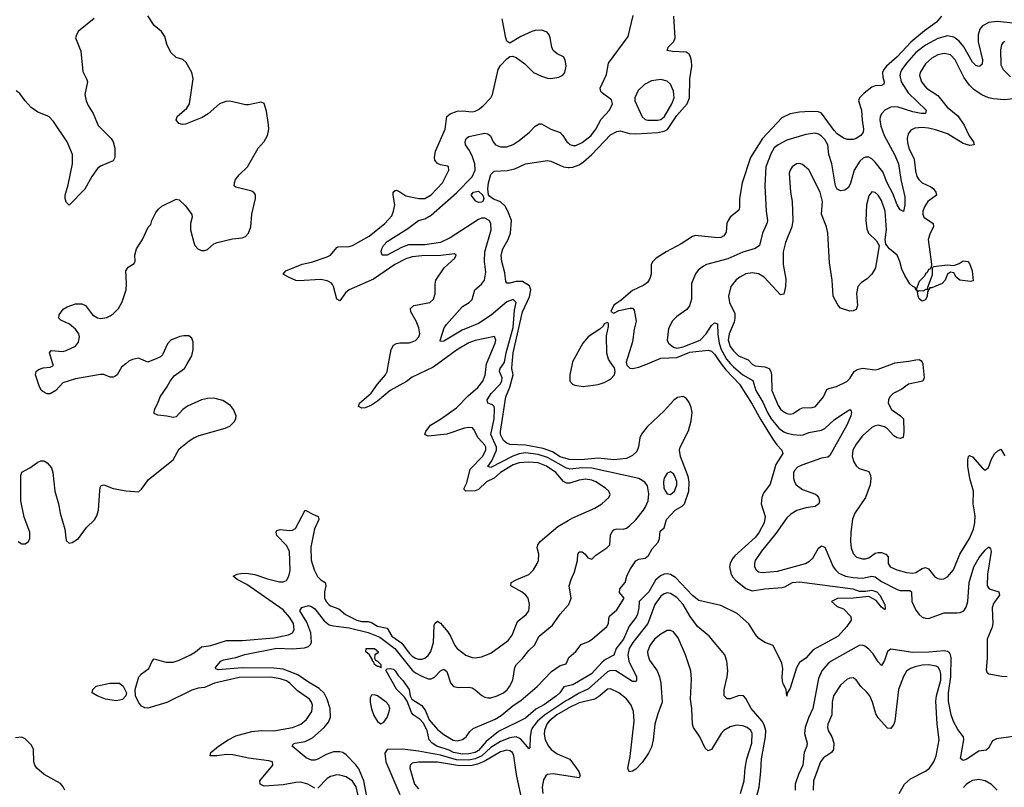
# Model space of a CAD drawing. Header units: inches. Extents: x 1449094 to 1618372, y 389908 to 534307.
# Tile 400 of 494: x 1586516 to 1592771, y 467309 to 472185. Entities that reach past the tile are written whole.
import ezdxf

# ---------------------------------------------------------------- set-up
doc = ezdxf.new("R2010")
doc.units = ezdxf.units.IN
doc.header["$MEASUREMENT"] = 0
for name, color, linetype in [('B5486', 7, 'Continuous'), ('B5487', 7, 'Continuous'), ('B5496', 7, 'Continuous'), ('B5497', 7, 'Continuous')]:
    doc.layers.add(name, color=color, linetype=linetype)

msp = doc.modelspace()

# ---------------------------------------------------------------- linework, layer by layer
at = {"layer": 'B5486', "color": 5}
for points, elevation in [([(1586505.3, 468870), (1586530, 468854.9), (1586550, 468854.9), (1586572.1, 468870), (1586579.7, 468890), (1586579.7, 468930), (1586544.5, 469024.5), (1586523.5, 469130), (1586523.6, 469290), (1586529.6, 469310.4), (1586581, 469339), (1586630, 469374.9), (1586650, 469383), (1586670, 469384), (1586690, 469370.6), (1586717.8, 469337.7), (1586727, 469310), (1586739.1, 469190), (1586762.2, 469110), (1586772.8, 469050), (1586803.2, 468950), (1586810, 468878), (1586830, 468860.7), (1586850, 468864), (1586890, 468890.7), (1586941.2, 468958.8), (1586990.8, 469009.2), (1587006.5, 469033.5), (1587017.2, 469070), (1587025.3, 469194.7), (1587027.3, 469212.7), (1587034.2, 469225.8), (1587050, 469230.5), (1587110, 469206.5), (1587192.4, 469192.4), (1587270, 469186), (1587290, 469203), (1587335, 469265), (1587491.6, 469390), (1587530, 469459.1), (1587592.3, 469510), (1587622.7, 469530), (1587655.9, 469544.1), (1587820.9, 469590), (1587850, 469604.4), (1587879.1, 469630), (1587889.7, 469650), (1587891.7, 469670), (1587873.5, 469710), (1587854.4, 469734.4), (1587806.1, 469766.1), (1587750, 469780.4), (1587710, 469779.1), (1587671, 469770), (1587582, 469730), (1587552.2, 469710), (1587510, 469661.6), (1587490, 469657.4), (1587450, 469667.3), (1587393.1, 469673.1), (1587370, 469684), (1587371.8, 469710), (1587393.3, 469750), (1587407.8, 469790), (1587449.8, 469850.2), (1587471.3, 469890), (1587497.8, 469922.2), (1587563, 469970), (1587580, 470000)], 520), ([(1587189.8, 470000), (1587162.3, 469977.7), (1587135.6, 469930), (1587121, 469919), (1587110, 469914.8), (1587090, 469915.6), (1587050, 469930.8), (1587030, 469932.5), (1586870, 469903.5), (1586790, 469878.3), (1586744.9, 469830), (1586710, 469808), (1586689.7, 469809.7), (1586662.8, 469822.8), (1586652.8, 469832.8), (1586639.3, 469859.3), (1586615.6, 469930), (1586620.9, 469950), (1586636.1, 469963.9), (1586665.7, 469974.3), (1586710, 469978.9), (1586730.7, 469989.3), (1586727.3, 470000)], 520), ([(1589173.1, 470000), (1589142.6, 469977.4), (1589010, 469914.2), (1588973.9, 469886.1), (1588870.2, 469830), (1588790, 469762.4), (1588750, 469736.8), (1588710, 469720.3), (1588690, 469716.9), (1588667.8, 469727.8), (1588675.6, 469750), (1588747.8, 469812.2), (1588788.8, 469871.2), (1588839.5, 469930), (1588849.9, 469950), (1588859.2, 470000)], 480), ([(1590000, 469241.8), (1589990, 469241.7), (1589970, 469252.2), (1589922.4, 469310), (1589861.7, 469350), (1589810, 469369.5), (1589750, 469374.8), (1589690, 469371.2), (1589650, 469357.7), (1589570.7, 469310), (1589530, 469273.2), (1589481.6, 469250), (1589430, 469201.2), (1589410, 469193.5), (1589351.2, 469191.2), (1589340.5, 469200.5), (1589339.7, 469210), (1589355.6, 469244.4), (1589377.8, 469330), (1589455.8, 469410), (1589476.9, 469450), (1589476.3, 469470), (1589470, 469482), (1589427.7, 469530), (1589402, 469582), (1589392, 469592), (1589370, 469595.2), (1589341.6, 469590), (1589230, 469551.9), (1589110, 469540.4), (1589089.7, 469549.7), (1589095.6, 469570), (1589125.3, 469610), (1589190, 469647.6), (1589290, 469720.2), (1589364.7, 469795.3), (1589426.6, 469850), (1589457.3, 469890), (1589472.3, 469927.7), (1589481.2, 469998.8), (1589481.7, 470000)], 480), ([(1590000, 469333.5), (1589990, 469336.4), (1589870, 469405.3), (1589810, 469424.4), (1589730, 469433), (1589690, 469428.6), (1589647.8, 469412.2), (1589510, 469341.6), (1589490, 469346.6), (1589516.1, 469383.9), (1589545.7, 469450), (1589544.2, 469470), (1589508.1, 469550), (1589529.2, 469650), (1589533, 469713), (1589529.3, 469729.3), (1589519, 469739), (1589489.7, 469750), (1589486.2, 469770), (1589512.2, 469810), (1589568.8, 469870), (1589578.1, 469890), (1589580.6, 469910), (1589564.7, 469950), (1589567.3, 469970), (1589588.8, 470000)], 460), ([(1590000, 469394.6), (1589950, 469408.8), (1589900.1, 469440.1), (1589842.3, 469462.3), (1589730, 469482), (1589630, 469486), (1589610, 469494.8), (1589590, 469512.2), (1589570.4, 469550), (1589570.4, 469570), (1589604.4, 469790), (1589629.5, 469850.5), (1589650.8, 469930), (1589641.9, 469970), (1589644.4, 470000)], 440), ([(1588390, 467303.2), (1588345.4, 467330), (1588301.4, 467341.4), (1588270, 467340.7), (1588190, 467324.5), (1588070, 467317.4), (1588043.1, 467330), (1588041.4, 467350), (1588123.1, 467450), (1588121.3, 467470), (1588097.9, 467477.9), (1587970, 467494.2), (1587870, 467514.8), (1587830, 467516.9), (1587768.6, 467508.6), (1587725.2, 467510), (1587729.6, 467530), (1587779.1, 467570), (1587840.4, 467610), (1587890, 467635.4), (1587990, 467663.3), (1588050, 467669.5), (1588130, 467668.1), (1588250, 467689), (1588301.1, 467710), (1588339, 467741), (1588372, 467790), (1588375.9, 467830), (1588369.8, 467850), (1588356.2, 467870), (1588281.7, 467921.7), (1588232.6, 467970), (1588210, 467984.6), (1588170, 467998.9), (1588110, 468008), (1587910, 468006.3), (1587752.9, 467970), (1587690, 467944), (1587650, 467938.1), (1587610, 467925.9), (1587451, 467849), (1587330, 467811.2), (1587310, 467813.3), (1587290, 467825), (1587271, 467850), (1587251.4, 467890), (1587249.2, 467930), (1587272.9, 468010), (1587289.9, 468030.1), (1587336.7, 468063.3), (1587357.2, 468110), (1587370, 468125.7), (1587444.6, 468104.6), (1587490, 468105.2), (1587530, 468116.9), (1587600.3, 468150), (1587632.8, 468170), (1587670, 468201.4), (1587730, 468210.5), (1587830, 468242), (1587930, 468242), (1588130, 468258.9), (1588222.6, 468277.4), (1588249.9, 468290.1), (1588259.4, 468310), (1588255.4, 468350), (1588230.4, 468390), (1588190, 468436.7), (1587958.4, 468598.4), (1587897.4, 468630), (1587872.3, 468650), (1587897, 468663), (1587931.5, 468668.5), (1587970, 468667.5), (1588010, 468660.7), (1588090, 468633.4), (1588166.4, 468613.6), (1588190, 468614.7), (1588210, 468624), (1588226.6, 468650), (1588234.1, 468685.9), (1588229.8, 468810), (1588210, 468844.8), (1588150, 468909.7), (1588144.7, 468930), (1588150, 468940.5), (1588170, 468947.6), (1588230, 468939.8), (1588250, 468942.3), (1588267.7, 468952.3), (1588329.7, 469070.3), (1588381.8, 469041.8), (1588413, 469030), (1588416, 469010), (1588388.8, 468951.2), (1588366.3, 468833.7), (1588367.1, 468752.9), (1588385.7, 468690), (1588408.1, 468648.1), (1588430, 468627.2), (1588457.4, 468610), (1588461.5, 468590), (1588452.1, 468550), (1588452.5, 468512.5), (1588462.3, 468490), (1588479.2, 468470), (1588490, 468462), (1588542.8, 468442.8), (1588586.3, 468406.3), (1588658.5, 468370), (1588690, 468361.7), (1588730, 468362.2), (1588750, 468355.8), (1588790, 468332.9), (1588850, 468319.5), (1588879.1, 468270), (1588944.6, 468224.6), (1588990, 468162.1), (1589010, 468142.7), (1589030, 468129.5), (1589050, 468123.3), (1589070, 468123.2), (1589090, 468130.2), (1589110, 468145.6), (1589128, 468172), (1589144.9, 468230), (1589150, 468338), (1589153.6, 468350), (1589170, 468364.9), (1589190, 468351.4), (1589236.1, 468296.1), (1589253.4, 468270), (1589280.2, 468210), (1589294.7, 468190), (1589350, 468149.1), (1589390, 468134.3), (1589410, 468131.6), (1589450, 468137.4), (1589510, 468160.9), (1589618.8, 468241.2), (1589645, 468275.1), (1589678.4, 468361.6), (1589732.7, 468407.3), (1589749.7, 468430), (1589755, 468470), (1589746, 468510), (1589731, 468530), (1589708, 468548), (1589635.6, 468590), (1589637.6, 468610), (1589673.6, 468630), (1589750, 468661), (1589779.8, 468690), (1589804.2, 468730), (1589810.9, 468750), (1589813.5, 468790), (1589803.5, 468830), (1589807.9, 468850), (1589822.9, 468870), (1589934.3, 468965.7), (1590000, 469004)], 480), ([(1588722, 467250), (1588701.7, 467350), (1588670, 467426.5), (1588651.5, 467451.5), (1588590, 467514.6), (1588569.3, 467529.3), (1588550, 467534.5), (1588510, 467533.6), (1588463.2, 467516.8), (1588410, 467488.1), (1588390, 467481.2), (1588370, 467480.8), (1588335.5, 467495.6), (1588246, 467570), (1588255.2, 467584.8), (1588265.2, 467590), (1588330, 467601.2), (1588375.6, 467624.4), (1588450.3, 467689.7), (1588477.4, 467722.6), (1588490, 467754.8), (1588488.5, 467810), (1588470.3, 467870), (1588450, 467907.8), (1588417.7, 467937.7), (1588350, 467977.3), (1588283.4, 468023.4), (1588190, 468060.1), (1588130, 468066.2), (1587930, 468067.2), (1587776, 468056), (1587762.5, 468062.5), (1587759.3, 468070), (1587794.5, 468110), (1587810, 468118.9), (1587890, 468134.2), (1587946.6, 468153.4), (1588150, 468192.4), (1588250, 468188.6), (1588325.1, 468194.9), (1588350, 468202.8), (1588363.6, 468216.4), (1588369.4, 468230.6), (1588366.2, 468290), (1588339.3, 468359.3), (1588295.9, 468430), (1588307.7, 468452.3), (1588350, 468463.2), (1588370, 468457.9), (1588390, 468442.4), (1588450, 468366.5), (1588481.9, 468341.9), (1588510, 468334.4), (1588610, 468323.2), (1588730, 468292.1), (1588803.7, 468263.7), (1588900.1, 468190), (1589010, 468052.5), (1589030, 468035.4), (1589070, 468014.7), (1589110, 467998.7), (1589130, 467999), (1589150.9, 468009.1), (1589190, 468049), (1589210, 468060.3), (1589230, 468044.9), (1589253.7, 467973.7), (1589272.4, 467950), (1589302.6, 467942.6), (1589370, 467944.8), (1589390, 467940.2), (1589410, 467929.2), (1589452.2, 467892.2), (1589470, 467881.8), (1589490, 467877.2), (1589510, 467878.2), (1589550, 467891.1), (1589590, 467910.2), (1589612.1, 467927.9), (1589628.7, 467950), (1589648.7, 467990), (1589661.8, 468070), (1589672.1, 468090), (1589710, 468126.9), (1589750, 468178.5), (1589786.8, 468213.2), (1589816.8, 468270), (1589901.2, 468338.8), (1589950, 468408.5), (1590000, 468465.3)], 460), ([(1590000, 467952.8), (1589973, 467947), (1589948, 467910), (1589926.5, 467890), (1589850, 467834.8), (1589794.2, 467805.8), (1589730, 467748.2), (1589557, 467663), (1589480, 467600), (1589430, 467542.3), (1589409.1, 467530), (1589370, 467521.5), (1589330, 467520.1), (1589271.2, 467530), (1589244.4, 467544.4), (1589165.8, 467570), (1589136.4, 467590), (1589117.7, 467610), (1589105.1, 467670), (1589079.5, 467719.5), (1589059.6, 467739.6), (1589015.6, 467770), (1589004.2, 467784.2), (1588976.9, 467856.9), (1588960.8, 467880.8), (1588910, 467932), (1588843.7, 468050), (1588843.7, 468056.3), (1588850, 468061), (1588870, 468063.8), (1588890, 468059.1), (1588900.7, 468050), (1588919.5, 468019.5), (1588950, 467987.7), (1588990, 467930.6), (1588997.1, 467890), (1589007.3, 467870), (1589070, 467828), (1589094, 467794), (1589116.9, 467736.9), (1589170, 467677.1), (1589210, 467643.8), (1589270, 467608.5), (1589295.3, 467604.7), (1589330, 467613.4), (1589352.7, 467630), (1589376.6, 467663.4), (1589397.7, 467682.3), (1589537.3, 467742.7), (1589574.3, 467765.7), (1589650, 467829.5), (1589699.8, 467860.2), (1589803.1, 467950), (1589895.1, 468044.9), (1589950, 468083.1), (1589987.2, 468092.8), (1590000, 468122.7)], 440), ([(1590000, 467865.8), (1589990, 467859.8), (1589850, 467766.9), (1589805.4, 467730), (1589773.7, 467690), (1589765.1, 467670), (1589758.2, 467630), (1589757.8, 467562.2), (1589750, 467553.6), (1589744.7, 467564.7), (1589696.5, 467616.5), (1589669.2, 467629.2), (1589630, 467623.9), (1589570, 467600.5), (1589510, 467561.9), (1589451, 467509), (1589410, 467490.3), (1589370, 467480.8), (1589290, 467483.5), (1589190, 467514.3), (1589050, 467539.8), (1588948.4, 467551.6), (1588850, 467549.8), (1588834.6, 467525.4), (1588842.9, 467470), (1588930, 467263.2)], 460), ([(1590000, 467811.4), (1589997.2, 467810), (1589929.3, 467770), (1589880.1, 467730), (1589864.4, 467710), (1589849.1, 467670), (1589847.1, 467647.1), (1589855.1, 467610), (1589875.5, 467570), (1589892.5, 467550), (1589930, 467521.5), (1590000, 467491.4)], 480), ([(1586802.9, 467290), (1586792.7, 467312.7), (1586774, 467334), (1586670.9, 467390.9), (1586624.4, 467430), (1586611.1, 467450), (1586605.6, 467470), (1586603.9, 467550), (1586590, 467576.9), (1586570, 467598), (1586550, 467616.2), (1586530, 467627), (1586490, 467623.6)], 520), ([(1589700.7, 467260.7), (1589672.5, 467390), (1589656.1, 467510), (1589646.6, 467530), (1589630, 467541.7), (1589610, 467544.9), (1589570, 467535.3), (1589465.9, 467474.1), (1589423.9, 467456.1), (1589390, 467447.5), (1589310, 467444.9), (1589170, 467468.5), (1589050.1, 467469.9), (1589010, 467462), (1588995.6, 467450), (1588993.4, 467430), (1589023.5, 467330), (1589050, 467300.2)], 480), ([(1588672.9, 467230), (1588653.2, 467313.2), (1588630, 467347.6), (1588590, 467375.2), (1588550, 467387.3), (1588530, 467387.4), (1588490, 467377), (1588470, 467365.7), (1588410, 467303.1)], 480), ([(1590000, 467380.2), (1589905.6, 467394.4), (1589870, 467390.9), (1589858, 467382), (1589843.1, 467356.9), (1589834.2, 467310), (1589839.7, 467270)], 480)]:
    msp.add_lwpolyline(points, dxfattribs=dict(at, elevation=elevation))
for points, elevation in [([(1588810, 468069.7), (1588797.2, 468077.2), (1588790, 468076), (1588769.5, 468090), (1588766, 468106), (1588758, 468110), (1588758, 468118), (1588738, 468150), (1588714, 468170), (1588718, 468190), (1588770, 468190.2), (1588795.5, 468170), (1588790, 468161.2), (1588771.3, 468150), (1588771, 468130), (1588776.9, 468116.9), (1588790, 468111), (1588810.7, 468090), (1588811.1, 468071.1), (1588814, 468070)], 440), ([(1587130, 467859), (1587062, 467870), (1587007.3, 467890), (1586977, 467910), (1586981.2, 467930), (1586999.3, 467950), (1587010, 467954.6), (1587088.5, 467971.5), (1587150, 467971.8), (1587172.6, 467952.6), (1587193.7, 467910), (1587190.1, 467890), (1587170, 467867)], 480), ([(1588770, 467897.1), (1588750, 467895.4), (1588742.1, 467877.9), (1588743.1, 467850), (1588750, 467808.4), (1588764.9, 467764.9), (1588790, 467726.3), (1588810, 467711.8), (1588830, 467723.1), (1588850, 467752.9), (1588864.2, 467790), (1588866.9, 467810), (1588861, 467830), (1588844.9, 467850), (1588790, 467889.8)], 460)]:
    msp.add_lwpolyline(points, close=True, dxfattribs=dict(at, elevation=elevation))
at = {"layer": 'B5487', "color": 5}
for points, elevation in [([(1586990, 472192.7), (1586890, 472112.3), (1586876.3, 472090), (1586870.6, 472070), (1586904.9, 471984.9), (1586916.1, 471856.1), (1586940.5, 471810), (1586946, 471790), (1586930.3, 471710), (1586937.3, 471670), (1586950, 471640.5), (1586982.3, 471590), (1587014.1, 471514.1), (1587097.3, 471430), (1587110.4, 471410.3), (1587121.3, 471370), (1587120.5, 471310), (1587110, 471289.3), (1587030, 471255.1), (1587010, 471239.7), (1586973.8, 471190), (1586930, 471109.6), (1586830, 471007.8), (1586810, 471026), (1586804, 471050), (1586805.1, 471070), (1586824.2, 471135.8), (1586852.1, 471270), (1586852.2, 471330), (1586816.4, 471410), (1586730, 471539.6), (1586700.9, 471570), (1586630, 471598.9), (1586588.1, 471628.1), (1586549.8, 471669.8), (1586516.9, 471716.9), (1586493.3, 471733.3)], 520), ([(1586727.3, 470000), (1586705.2, 470070), (1586716.5, 470083.5), (1586790, 470078.7), (1586810, 470083.7), (1586870, 470112.2), (1586890, 470137.3), (1586896.8, 470170), (1586890.8, 470190), (1586870, 470219.7), (1586832.3, 470252.3), (1586776.6, 470276.6), (1586764.5, 470290), (1586767.3, 470310), (1586792.6, 470347.4), (1586818, 470362), (1586870, 470381.3), (1586910, 470381.3), (1586933, 470370), (1586978.7, 470310), (1587010, 470291.4), (1587030, 470286.9), (1587070, 470293.6), (1587090, 470303.6), (1587110, 470316.9), (1587143.5, 470350), (1587166.9, 470393.1), (1587191.4, 470470), (1587194.8, 470510), (1587190, 470590.8), (1587206, 470614), (1587243.2, 470636.8), (1587249.4, 470650.6), (1587246.3, 470690), (1587258.9, 470730), (1587295.6, 470790), (1587332.9, 470867.1), (1587350, 470884.7), (1587356.3, 470910), (1587380.2, 470959.8), (1587397.7, 470982.3), (1587419.7, 471000.3), (1587510, 471045.7), (1587530, 471041.3), (1587570, 471003.1), (1587609, 470949), (1587611.4, 470930), (1587600.7, 470890), (1587600.2, 470850), (1587621.3, 470770), (1587629.2, 470750), (1587647.4, 470730), (1587670, 470719.7), (1587690, 470718.8), (1587710, 470725.8), (1587750, 470760.9), (1587770, 470770.2), (1587866.8, 470793.2), (1587930, 470799.2), (1587950, 470808), (1587969.8, 470830), (1587984.6, 470870), (1587990.9, 470950), (1588013.3, 471050), (1588012.9, 471072.9), (1588006.1, 471086.1), (1587990, 471096.9), (1587890, 471120.9), (1587879.3, 471130), (1587879.5, 471150), (1587887.8, 471170), (1587910, 471199.3), (1587963.7, 471250), (1588031.8, 471370), (1588070, 471412.4), (1588089.8, 471450.2), (1588097.8, 471490), (1588097.3, 471517.3), (1588084.1, 471604.1), (1588070, 471653.2), (1588050, 471660.7), (1587970, 471644.7), (1587950, 471644.7), (1587870, 471664.7), (1587850, 471667.8), (1587824.8, 471664.8), (1587786, 471650), (1587713.2, 471586.8), (1587675.9, 471564.1), (1587570, 471521.6), (1587550, 471519.5), (1587526.7, 471526.7), (1587509.2, 471550), (1587517.2, 471570), (1587576.8, 471623.2), (1587594.7, 471650), (1587617.6, 471810), (1587614.5, 471830), (1587609.3, 471850), (1587574, 471914), (1587552.1, 471932.1), (1587510, 471945.4), (1587476.6, 471976.6), (1587449.6, 472030), (1587438, 472078), (1587417.2, 472110), (1587370, 472149), (1587329.3, 472209.3)], 520), ([(1588859.2, 470000), (1588876, 470090), (1588890, 470117.1), (1588910, 470128.8), (1588930, 470133.7), (1588990, 470133), (1589010, 470139.3), (1589030, 470147), (1589051.3, 470170), (1589058.7, 470190), (1589051.8, 470228.2), (1589035.1, 470270), (1589001, 470330), (1588999.7, 470350), (1589019.3, 470370), (1589121.2, 470390), (1589145.6, 470410), (1589155.9, 470444.1), (1589154.5, 470505.5), (1589159.7, 470530), (1589212.4, 470610), (1589279.5, 470670), (1589289, 470690), (1589278, 470698), (1589191.9, 470688.1), (1589070, 470685.3), (1589010, 470678.2), (1588970, 470666.7), (1588900.2, 470630), (1588763.1, 470536.9), (1588609.7, 470470.3), (1588586.5, 470450), (1588550, 470399.8), (1588530, 470409.7), (1588509.9, 470490), (1588503, 470503), (1588493.9, 470513.9), (1588470, 470526.9), (1588430, 470535.2), (1588286.6, 470526.6), (1588270, 470529.4), (1588223, 470550), (1588189.5, 470570), (1588207.6, 470590), (1588310, 470633.4), (1588370, 470645.8), (1588470, 470678), (1588491, 470690), (1588530, 470738), (1588538.2, 470741.8), (1588610, 470744.4), (1588630, 470750.2), (1588736.2, 470810), (1588836.5, 470890), (1588880.2, 470939.8), (1588891.3, 470968.7), (1588898.8, 471010), (1588888.1, 471070), (1588888.7, 471090), (1588900.4, 471099.6), (1588910, 471102), (1588930, 471092.7), (1588970, 471067), (1589052, 471050), (1589090, 471050.2), (1589130, 471072.4), (1589201, 471150), (1589242.4, 471230), (1589239.3, 471250), (1589234.2, 471254.2), (1589190, 471262.6), (1589170, 471271.5), (1589153.6, 471293.6), (1589150.7, 471310.7), (1589157.2, 471350), (1589219.2, 471490), (1589229.4, 471570.6), (1589250, 471588.4), (1589294.9, 471605.1), (1589330, 471607.4), (1589390, 471599.4), (1589410, 471604.2), (1589430, 471614), (1589461.2, 471638.8), (1589508.9, 471690), (1589520.3, 471710), (1589555.4, 471870), (1589570, 471894.9), (1589610, 471937.1), (1589630, 471950.7), (1589647, 471953), (1589670, 471944.9), (1589724.1, 471904.1), (1589780.5, 471850), (1589830, 471826.3), (1589870, 471814.6), (1589890, 471811.7), (1589940.6, 471819.4), (1589965.9, 471834.1), (1589978.5, 471850), (1589988.4, 471890), (1589981.6, 471930), (1589969.7, 471949.7), (1589930, 471967.8), (1589905.1, 471990), (1589895.6, 472010), (1589886.6, 472070), (1589878.7, 472090), (1589866.1, 472106.1), (1589830, 472118), (1589790, 472116.8), (1589770, 472111.5), (1589700.5, 472079.5), (1589630, 472036), (1589610, 472049.3), (1589603.5, 472070), (1589580.3, 472190)], 480), ([(1589588.8, 470000), (1589595.9, 470010), (1589607, 470070), (1589650.2, 470230), (1589660.2, 470339.8), (1589669.7, 470390), (1589650, 470407.6), (1589610, 470392.3), (1589511.2, 470308.8), (1589430, 470255.8), (1589326.8, 470213.2), (1589210, 470143.7), (1589190, 470140.9), (1589187.3, 470147.3), (1589212.3, 470227.7), (1589226.8, 470250), (1589330, 470363.8), (1589371, 470390), (1589390, 470407.9), (1589407, 470470), (1589450, 470505.4), (1589469.3, 470530.7), (1589477.7, 470582.3), (1589469.4, 470650), (1589469.9, 470710), (1589510.5, 470850), (1589509.9, 470889.9), (1589499.3, 470910), (1589470, 470924.7), (1589450, 470925.2), (1589430, 470917.1), (1589250, 470800.1), (1589190, 470769.9), (1589090, 470756.3), (1588985.3, 470754.7), (1588941.2, 470738.8), (1588849.8, 470689.8), (1588819.3, 470690), (1588813, 470710), (1588815.6, 470730), (1588826.5, 470750), (1588850, 470777.4), (1588981.8, 470858.2), (1589049.8, 470910), (1589090, 470920.6), (1589130, 470944.4), (1589290, 471086.5), (1589390, 471187.2), (1589409.3, 471230), (1589406.7, 471270), (1589393.5, 471313.5), (1589374.1, 471354.1), (1589348.6, 471390), (1589345.4, 471410), (1589352, 471430), (1589370, 471443.1), (1589450, 471461.3), (1589470, 471464), (1589490, 471460.3), (1589507, 471447), (1589523.2, 471410), (1589539.5, 471390), (1589570, 471377.6), (1589610, 471378.8), (1589650, 471392.7), (1589690, 471417.1), (1589754.6, 471470), (1589790, 471509.1), (1589815.2, 471524.8), (1589830, 471524.5), (1589890, 471489.5), (1589948.9, 471468.9), (1589967.2, 471450), (1589992.3, 471410), (1590000, 471402.7)], 460), ([(1589644.4, 470000), (1589650, 470069.1), (1589709.5, 470330), (1589755.5, 470424.5), (1589763.5, 470470), (1589754.8, 470494.8), (1589710, 470521.7), (1589670, 470523.4), (1589630, 470511.1), (1589611.5, 470511.5), (1589603.3, 470523.3), (1589597.3, 470577.3), (1589578.4, 470650), (1589575.2, 470690), (1589585.8, 470730), (1589619.3, 470790), (1589634, 470830), (1589639.8, 470910), (1589618, 470970), (1589600.4, 471000.4), (1589570, 471028.8), (1589525.7, 471045.7), (1589502.2, 471062.3), (1589493.9, 471073.9), (1589490.8, 471110), (1589495, 471150), (1589510, 471202), (1589530, 471222.3), (1589613.3, 471226.7), (1589661, 471239), (1589730, 471269), (1589870, 471290.4), (1589890, 471286.4), (1589971.5, 471251.5), (1590000, 471247.5)], 440), ([(1587580, 470000), (1587608.4, 470050), (1587618.5, 470090), (1587618, 470138), (1587610, 470162.7), (1587590, 470176.4), (1587558, 470178), (1587533.9, 470173.9), (1587476.4, 470150), (1587454.1, 470125.9), (1587423, 470057), (1587410, 470044.2), (1587387.2, 470032.8), (1587330, 470009.7), (1587270, 470036), (1587232.1, 470027.9), (1587210, 470016.4), (1587189.8, 470000)], 520), ([(1589481.7, 470000), (1589535.8, 470130), (1589540.5, 470150), (1589532.2, 470172.3), (1589410, 470147.2), (1589370, 470133.6), (1589290, 470086.5), (1589173.1, 470000)], 480)]:
    msp.add_lwpolyline(points, dxfattribs=dict(at, elevation=elevation))
at = {"layer": 'B5487', "color": 5, "elevation": 440}
msp.add_lwpolyline([(1589430, 471024.5), (1589412.9, 471032.9), (1589384, 471070), (1589398, 471090), (1589430, 471095.3), (1589457.3, 471070), (1589464.9, 471050), (1589458.8, 471030), (1589450, 471027.1)], close=True, dxfattribs=at)
at = {"layer": 'B5496', "color": 5}
for points, elevation in [([(1590973.1, 470000), (1591001.2, 469961.1), (1591089.7, 469870), (1591170, 469743.8), (1591224.3, 469644.3), (1591301.5, 469521.5), (1591325.5, 469485.5), (1591356.9, 469450), (1591364.2, 469430), (1591320.6, 469359.4), (1591284.3, 469235.7), (1591242, 469178), (1591230.3, 469150), (1591227.4, 469110), (1591251.6, 469030), (1591245.3, 468990), (1591213.7, 468930), (1591190, 468897.8), (1591059.7, 468780.3), (1591042.3, 468757.7), (1591030.1, 468730), (1591025, 468710), (1591032.9, 468670), (1591045.4, 468645.4), (1591064.2, 468624.2), (1591130, 468572.6), (1591170, 468558.2), (1591248.7, 468570), (1591360.6, 468579.4), (1591376.6, 468583.4), (1591426.6, 468610), (1591470, 468614.4), (1591809.9, 468570.1), (1591850, 468555.9), (1591890, 468555), (1591930, 468561.8), (1591962.3, 468550), (1591979.7, 468530), (1592012.4, 468470), (1592015.2, 468444.8), (1592010, 468439), (1591990, 468453.2), (1591956.2, 468496.2), (1591910, 468521.6), (1591811.7, 468511.7), (1591711.6, 468508.4), (1591674, 468490), (1591710, 468458), (1591750, 468442), (1591795.3, 468395.3), (1591798, 468370), (1591770.4, 468330), (1591714.9, 468270), (1591556.5, 468183.5), (1591510, 468129.3), (1591470, 468102), (1591450, 468068), (1591410, 467938), (1591392, 467908), (1591390, 467888.7), (1591386, 467930), (1591366.3, 467966.3), (1591362.7, 467982.7), (1591359.6, 468010), (1591363.2, 468063.2), (1591357.5, 468097.5), (1591302, 468210), (1591250, 468229.7), (1591210, 468257.4), (1591190, 468279.6), (1591147.6, 468347.6), (1591073.6, 468413.6), (1590970, 468464.8), (1590830, 468495.4), (1590790, 468527), (1590682.6, 468642.6), (1590650, 468661.5), (1590630, 468665.7), (1590610, 468663.7), (1590587.7, 468652.3), (1590555.7, 468624.3), (1590513.3, 468550), (1590450.4, 468490), (1590449.3, 468449.3), (1590441, 468410), (1590431.8, 468390), (1590387.2, 468332.8), (1590352.3, 468250), (1590304.5, 468190), (1590290, 468148.7), (1590238.1, 468121.9), (1590216, 468104), (1590147.8, 468030), (1590030, 467959.3), (1590000, 467952.8)], 440), ([(1590025.8, 470000), (1590010.4, 469930.4), (1590010.4, 469890), (1590027.7, 469870), (1590043.4, 469863.4), (1590095.5, 469855.5), (1590190, 469868.6), (1590230, 469880.9), (1590270, 469902), (1590294.9, 469930), (1590299.8, 469950), (1590294.3, 469974.3), (1590276.6, 470000)], 440), ([(1590370.6, 470000), (1590373.2, 469990), (1590392.9, 469972.8), (1590410.1, 469970.1), (1590450, 469978.7), (1590503.7, 470000)], 440), ([(1591032.4, 470000), (1591050, 469979.9), (1591110, 469928.5), (1591173.7, 469893.7), (1591192.3, 469830), (1591236.3, 469756.3), (1591266, 469690), (1591289.7, 469650), (1591339.8, 469590), (1591370, 469567.8), (1591390, 469559.1), (1591430.6, 469549.4), (1591474.7, 469545.3), (1591492.5, 469547.5), (1591530, 469563.2), (1591610, 469578), (1591631.2, 469588.8), (1591690, 469643.3), (1591730, 469671.9), (1591790, 469708.2), (1591798.6, 469698.6), (1591800.9, 469690), (1591795.4, 469670), (1591770, 469609.7), (1591663.3, 469416.7), (1591650, 469407), (1591610, 469399.2), (1591484.1, 469355.9), (1591457.8, 469342.2), (1591438.5, 469321.5), (1591432.1, 469307.9), (1591432, 469272), (1591437.4, 469250), (1591449.2, 469230), (1591490, 469200.5), (1591570.7, 469170.7), (1591581.8, 469161.9), (1591591.4, 469150), (1591597.6, 469130), (1591592.9, 469110), (1591570, 469093.8), (1591510, 469084.3), (1591453.4, 469066.6), (1591415.7, 469044.3), (1591390, 469020.2), (1591318.7, 468921.3), (1591229.5, 468810), (1591189.3, 468750), (1591183.6, 468730), (1591184.9, 468710), (1591194.4, 468690), (1591210, 468678), (1591233.5, 468673.5), (1591330, 468682), (1591508.2, 468731.8), (1591534.5, 468745.5), (1591554.9, 468765.1), (1591590, 468828), (1591610, 468843.8), (1591630, 468834.9), (1591684.8, 468710), (1591698.3, 468690), (1591720.2, 468670), (1591762.3, 468650), (1591810, 468641.1), (1591870, 468637), (1591930, 468650.7), (1591950, 468646), (1591990, 468616.5), (1592090, 468565), (1592110, 468560.1), (1592170, 468559.2), (1592181.5, 468550), (1592183.5, 468490), (1592210, 468434), (1592230, 468406.7), (1592250, 468390.3), (1592270, 468382.7), (1592290, 468382.4), (1592390, 468418.5), (1592470, 468416.5), (1592490, 468418.8), (1592513.1, 468430), (1592530, 468454), (1592540.5, 468490), (1592548.8, 468610), (1592578.4, 468710), (1592610.7, 468770), (1592650, 468816.5), (1592670, 468835.5), (1592674.2, 468834.2), (1592683.8, 468823.8), (1592687.2, 468807.2), (1592663.9, 468663.9), (1592661.6, 468590), (1592674.9, 468570), (1592737.3, 468550), (1592741.1, 468530), (1592703.3, 468476.7), (1592694.8, 468450), (1592698, 468350), (1592693.7, 468326.3), (1592662.3, 468250), (1592662.2, 468130), (1592655.5, 468055.5), (1592661.3, 468041.3), (1592673.4, 468030), (1592756.2, 468016.2), (1592790, 468013.2)], 460), ([(1591168.1, 470000), (1591170, 469998.2), (1591187.6, 469987.6), (1591250, 469981.2), (1591276.4, 469970), (1591287.2, 469950), (1591291.6, 469930), (1591295.3, 469830), (1591334.6, 469734.6), (1591350, 469711.4), (1591370, 469693.6), (1591390, 469682.8), (1591410, 469679.1), (1591430, 469684.7), (1591469.3, 469710.7), (1591490, 469718.9), (1591550, 469722.3), (1591570.7, 469729.3), (1591623, 469790), (1591644.4, 469835.6), (1591656.9, 469843.1), (1591704.6, 469855.4), (1591770, 469886.7), (1591790, 469906.4), (1591818, 469950), (1591836.8, 469963.2), (1591871.2, 469971.2), (1591950, 469961.8), (1591970, 469964.9), (1592061.3, 470000)], 480), ([(1592252.8, 470000), (1592254.2, 469994.2), (1592262.6, 469910), (1592253.4, 469890), (1592163, 469870), (1592121.2, 469838.8), (1592065.7, 469810), (1592044.7, 469790), (1592034.7, 469770), (1592034.2, 469750), (1592054.7, 469710), (1592112, 469670), (1592130.2, 469650), (1592133.6, 469566.4), (1592128.4, 469531.6), (1592110, 469524.2), (1592090, 469528.2), (1592070, 469543), (1592030, 469586), (1592010, 469598.4), (1591970, 469610.6), (1591950, 469606.4), (1591930, 469594.2), (1591870, 469540.9), (1591830.2, 469490), (1591808.5, 469450), (1591805, 469410), (1591815.9, 469375.9), (1591830, 469350.5), (1591850, 469334), (1591910, 469314.9), (1591921.7, 469290), (1591924, 469270), (1591918.6, 469230), (1591890.2, 469150), (1591820.8, 469050), (1591807.8, 469012.2), (1591795.4, 468930), (1591793.7, 468870), (1591798.8, 468830), (1591810, 468795.5), (1591831.8, 468771.8), (1591870, 468760.2), (1591890, 468760.9), (1591910, 468768), (1591950, 468795.7), (1591970, 468801.7), (1591990, 468800.1), (1592017.6, 468790), (1592033.2, 468773.2), (1592033.4, 468730), (1592046.3, 468710), (1592088.4, 468690), (1592150, 468674), (1592190, 468670.2), (1592210, 468673.4), (1592250, 468699.1), (1592270, 468705.3), (1592290, 468697.4), (1592330, 468647.2), (1592350, 468635.2), (1592370, 468631.2), (1592386.3, 468633.7), (1592410, 468645.8), (1592448.8, 468691.2), (1592489.3, 468790), (1592550.6, 468890), (1592575.8, 468950), (1592583.9, 468990), (1592585.5, 469034.5), (1592573.7, 469110), (1592574.5, 469190), (1592551.9, 469270), (1592539, 469350), (1592539.7, 469390), (1592544.7, 469410), (1592550, 469418), (1592570, 469408.4), (1592630, 469338.3), (1592650, 469323.6), (1592670, 469340.4), (1592690, 469393.7), (1592710, 469428), (1592730, 469447.7), (1592750, 469458), (1592774.4, 469414.4)], 480), ([(1590000, 468122.7), (1590005.2, 468134.8), (1590048.4, 468171.6), (1590082.8, 468217.2), (1590130, 468234.7), (1590153.3, 468250), (1590246.4, 468330), (1590255.9, 468350), (1590258.2, 468381.8), (1590263.7, 468396.3), (1590310, 468435.6), (1590356.3, 468510), (1590326.9, 468546.9), (1590328, 468570), (1590361.6, 468610), (1590373.3, 468650), (1590391.5, 468690), (1590430, 468747.7), (1590450, 468758), (1590490, 468765.5), (1590510, 468781.6), (1590534.9, 468825.1), (1590573, 468867), (1590580.5, 468890), (1590584.7, 468935.3), (1590610, 468958), (1590625.2, 469010), (1590679.2, 469070), (1590724.1, 469095.9), (1590739.8, 469110), (1590767.9, 469190), (1590768.7, 469250), (1590763.3, 469283.3), (1590713.4, 469410), (1590707.3, 469450), (1590711.8, 469470), (1590765.3, 469574.7), (1590781.9, 469638.1), (1590787.2, 469690), (1590782.4, 469722.4), (1590770, 469754.3), (1590750, 469781), (1590730, 469791), (1590695.5, 469784.5), (1590671, 469769), (1590610, 469701), (1590501.7, 469598.3), (1590467.1, 469552.9), (1590455.8, 469530), (1590447.1, 469472.9), (1590437.5, 469442.5), (1590410, 469416.4), (1590370, 469399), (1590290.1, 469389.9), (1590190, 469399.4), (1590082, 469390), (1590007.6, 469392.4), (1590000, 469394.6)], 440), ([(1590000, 468465.3), (1590004.2, 468470), (1590018.9, 468510), (1590006.3, 468590), (1590018.9, 468630), (1590041.5, 468678.5), (1590058.9, 468750), (1590061.6, 468790), (1590070, 468804), (1590090, 468804.4), (1590108, 468790), (1590126, 468766), (1590150, 468759.5), (1590175.6, 468784.4), (1590247, 468830), (1590264.2, 468850), (1590269.6, 468910), (1590282.4, 468937.6), (1590292.6, 468947.4), (1590308.6, 468951.4), (1590350, 468948.2), (1590370, 468955.2), (1590390, 468969.2), (1590430, 469008.3), (1590479.1, 469070), (1590492.4, 469090), (1590508.1, 469130), (1590512.9, 469172.9), (1590504.5, 469224.5), (1590487.7, 469247.7), (1590450, 469271.4), (1590150, 469337.6), (1590090, 469339.6), (1590010, 469330.6), (1590000, 469333.5)], 460), ([(1590000, 469004), (1590030, 469021.5), (1590170, 469081.6), (1590213.7, 469110), (1590258.9, 469150), (1590268, 469170), (1590259.7, 469190), (1590237.4, 469210), (1590176.4, 469250), (1590150, 469260.2), (1590110, 469267.1), (1590070, 469261.2), (1590010, 469241.9), (1590000, 469241.8)], 480), ([(1591122.1, 466970), (1591212.8, 467310), (1591225.4, 467410), (1591229.6, 467490), (1591254.1, 467630), (1591255.6, 467670), (1591246.3, 467706.3), (1591233.7, 467730), (1591163.2, 467810), (1591130, 467874), (1591114, 467890), (1591087.1, 467892.9), (1591030, 467871.5), (1591010, 467871.8), (1590991.8, 467890), (1590991.1, 467930), (1591010.9, 468010), (1591014.7, 468050), (1591008.5, 468110), (1590995.4, 468150), (1590896, 468270), (1590821.1, 468330), (1590774.6, 468394.5), (1590731.3, 468470), (1590690, 468515.8), (1590650, 468541.3), (1590630, 468545.2), (1590610, 468538.4), (1590590, 468522.4), (1590551.7, 468470), (1590506.3, 468350), (1590411, 468230), (1590386.9, 468190), (1590379, 468150), (1590384.8, 468110), (1590434.6, 468010), (1590434.9, 467985.1), (1590430, 467980.5), (1590410, 467981.5), (1590304, 468050), (1590270, 468051.6), (1590250, 468041.8), (1590130, 467933.9), (1590070, 467907.8), (1590000, 467865.8)], 460), ([(1591094.9, 467270), (1591118.3, 467350), (1591124.3, 467430), (1591134.9, 467490), (1591167.1, 467590), (1591170.4, 467650), (1591161.5, 467670), (1591138.3, 467690), (1591110, 467700.6), (1591070, 467702.9), (1591030, 467694), (1590990.1, 467669.9), (1590971.9, 467650), (1590910, 467549.6), (1590890, 467540.5), (1590870, 467558.7), (1590836.8, 467630), (1590796.1, 467690), (1590790.8, 467710), (1590786.4, 467810), (1590777.2, 467870), (1590784.4, 467995.6), (1590780.4, 468050), (1590746.8, 468150), (1590699.4, 468259.4), (1590670, 468295.8), (1590650, 468305.4), (1590630, 468304.4), (1590590, 468282.4), (1590549.3, 468250), (1590519, 468210), (1590504.3, 468170), (1590506, 468150), (1590517.1, 468117.1), (1590565.4, 468050), (1590581, 468010), (1590589.4, 467970), (1590598.3, 467850), (1590570, 467777), (1590551.7, 467710), (1590540.9, 467610), (1590530, 467564.2), (1590510, 467525.7), (1590470, 467467.3), (1590430, 467423.5), (1590410, 467411.2), (1590388.3, 467408.3), (1590378.9, 467430), (1590394.9, 467505.1), (1590419.1, 467730), (1590414.4, 467790), (1590399.9, 467830), (1590370, 467870.6), (1590322.2, 467910), (1590270, 467934.4), (1590250, 467932.5), (1590201.4, 467890), (1590170.1, 467869.9), (1590070, 467846.6), (1590000, 467811.4)], 480), ([(1592827.7, 467632.3), (1592722, 467618), (1592696.5, 467603.5), (1592670, 467557), (1592655.8, 467544.2), (1592610, 467538.2), (1592530, 467486.4), (1592510, 467478.7), (1592492, 467492), (1592513.1, 467610), (1592511, 467630), (1592476.2, 467676.2), (1592447.7, 467727.7), (1592434.1, 467770), (1592417.1, 467857.1), (1592416.8, 467910), (1592432.5, 468010), (1592432.9, 468132.9), (1592430.2, 468150.2), (1592422.8, 468162.8), (1592410, 468172.8), (1592390, 468175.2), (1592292.1, 468167.9), (1592190, 468166.4), (1592050, 468185.8), (1592028.5, 468171.5), (1592010, 468115.1), (1591990, 468082.9), (1591970, 468105.6), (1591937.7, 468157.7), (1591910, 468186.4), (1591886, 468206), (1591870, 468212.3), (1591850, 468210.8), (1591672.3, 468110), (1591650, 468093.3), (1591612.8, 468050), (1591590, 467999.7), (1591554.2, 467810), (1591527.1, 467750), (1591506.5, 467690), (1591502.6, 467650), (1591518.2, 467590), (1591516, 467570), (1591498.9, 467530), (1591492, 467450), (1591462.7, 467390), (1591443, 467330), (1591442.7, 467290)], 460), ([(1592102.8, 467270), (1592136.2, 467330), (1592176, 467364), (1592270, 467411), (1592296.1, 467430), (1592323.8, 467470), (1592339.3, 467510), (1592358.3, 467610), (1592345, 467710), (1592336.5, 467856.5), (1592340.4, 467890), (1592367.5, 467990), (1592367.8, 468027.8), (1592363, 468050), (1592351.8, 468071.8), (1592339.1, 468079.1), (1592290, 468087.4), (1592250, 468085.4), (1592205, 468075), (1592176, 468064), (1592150, 468046.6), (1592130, 468014), (1592098.3, 467930), (1592076.1, 467730), (1592070, 467709.5), (1592050, 467682.4), (1592030, 467685.7), (1591970.9, 467750), (1591956, 467776), (1591934.4, 467850), (1591916.3, 467890), (1591896.3, 467916.3), (1591860.4, 467950), (1591830, 467991.8), (1591810, 468004.2), (1591790, 468002.6), (1591770, 467994), (1591730, 467958.3), (1591686, 467890), (1591677.8, 467850), (1591674.8, 467770), (1591650.2, 467710), (1591648.2, 467690), (1591653.2, 467670), (1591674.5, 467630), (1591687.3, 467590), (1591686.5, 467550), (1591672.8, 467530), (1591622.6, 467497.3), (1591602.5, 467470), (1591559.8, 467350), (1591557.3, 467290)], 480), ([(1590000, 467491.4), (1590010, 467487.1), (1590069.1, 467410), (1590077.1, 467382.9), (1590070, 467369.8), (1590000, 467380.2)], 480), ([(1592726.9, 467290), (1592690, 467326), (1592650, 467350.6), (1592610, 467359.1), (1592570, 467352.2), (1592550, 467341.8), (1592530, 467327.7), (1592512.9, 467307.1)], 480)]:
    msp.add_lwpolyline(points, dxfattribs=dict(at, elevation=elevation))
at = {"layer": 'B5496', "color": 5, "elevation": 460}
msp.add_lwpolyline([(1590650, 469312.6), (1590630, 469305.1), (1590610, 469272.3), (1590605, 469250), (1590608.7, 469210), (1590618, 469190), (1590630, 469173.4), (1590650, 469169.2), (1590675, 469190), (1590691, 469230), (1590690, 469252.7), (1590676.2, 469290), (1590670, 469300.5)], close=True, dxfattribs=at)
at = {"layer": 'B5497', "color": 5}
for points, elevation in [([(1590000, 471402.7), (1590010, 471393.2), (1590030, 471386), (1590050, 471387), (1590090, 471404.7), (1590146, 471450), (1590175.2, 471490), (1590210, 471554.4), (1590263, 471610), (1590282.6, 471650), (1590276.4, 471676.4), (1590218, 471718), (1590207, 471730), (1590202.9, 471750), (1590242.9, 471837.1), (1590256.9, 471910), (1590381.7, 472078.3), (1590412.8, 472212.8)], 460), ([(1590000, 471247.5), (1590006.6, 471246.6), (1590030, 471248.8), (1590070, 471264.1), (1590097, 471283), (1590150, 471330.1), (1590270, 471453.1), (1590310, 471475.8), (1590330, 471480.1), (1590390, 471462.5), (1590430, 471459.7), (1590570.3, 471469.7), (1590610, 471476.5), (1590631.2, 471488.8), (1590690, 471577.9), (1590756.6, 471650), (1590771.1, 471688.9), (1590774.2, 471810), (1590786.7, 471890), (1590784.9, 471924.9), (1590775.9, 471955.9), (1590770, 471967.4), (1590750, 471978.7), (1590662.5, 471982.5), (1590629.3, 471990), (1590636.3, 472010), (1590672.2, 472047.8), (1590680.2, 472070), (1590672.1, 472207.9)], 440), ([(1592372.2, 472207.8), (1592340.3, 472170), (1592264.7, 472115.3), (1592176.9, 472043.1), (1592090.6, 471950), (1592022.3, 471890), (1592006.4, 471870), (1591998.3, 471850), (1591999.6, 471819.6), (1592008.9, 471790), (1592005.1, 471774.9), (1591991.9, 471768.1), (1591950, 471765.8), (1591930, 471756.1), (1591880.7, 471719.3), (1591852.1, 471690), (1591844.1, 471670), (1591863.6, 471610), (1591867.7, 471547.7), (1591877.4, 471490), (1591874.4, 471470), (1591860.4, 471450), (1591830, 471431.2), (1591810, 471425.4), (1591775.3, 471424.7), (1591750, 471432.6), (1591710, 471460.5), (1591690, 471481.5), (1591610.7, 471590.7), (1591590, 471600.2), (1591536.9, 471603.1), (1591470, 471598.5), (1591410, 471586.6), (1591358, 471562), (1591234.6, 471430), (1591158.3, 471310), (1591105.7, 471150), (1591088, 471050), (1591087.9, 470992.1), (1591083.8, 470976.2), (1591030, 470931.9), (1591016.5, 470910), (1591009.3, 470890), (1591004.3, 470835.7), (1590990, 470813.3), (1590970, 470802.4), (1590950, 470799.3), (1590810, 470815.6), (1590790, 470808.5), (1590719.3, 470760.7), (1590623.5, 470710), (1590559.4, 470670), (1590538.5, 470650), (1590527.4, 470630), (1590528.3, 470570), (1590519.6, 470540.4), (1590503.8, 470516.2), (1590480.4, 470499.6), (1590410, 470464.7), (1590337.1, 470402.9), (1590290, 470371.6), (1590272, 470332), (1590290, 470321), (1590322.9, 470337.1), (1590393.7, 470353.7), (1590410, 470354), (1590420.7, 470340.7), (1590432, 470270), (1590420.3, 470219.7), (1590410, 470139), (1590368, 470010), (1590370.6, 470000)], 440), ([(1592930, 472153.8), (1592725, 472175), (1592672.7, 472167.3), (1592633.4, 472146.6), (1592615.4, 472124.6), (1592605.5, 472090), (1592605.6, 472045.6), (1592632, 471930), (1592630, 471904), (1592616, 471890), (1592610, 471887.3), (1592590, 471894.7), (1592570, 471915.1), (1592513.5, 472013.5), (1592484.1, 472050), (1592450, 472073.9), (1592410, 472082.2), (1592350, 472065.7), (1592270, 472024.5), (1592210, 471977.8), (1592149.6, 471910), (1592119.8, 471870), (1592110.7, 471850), (1592106.8, 471830), (1592116.1, 471790), (1592160.7, 471720.7), (1592274.9, 471610), (1592270.6, 471590), (1592244, 471590), (1592190, 471599.9), (1592090, 471631.4), (1592050, 471630.5), (1592013.1, 471610), (1591992.6, 471590), (1591982.3, 471570), (1591979.4, 471550), (1591986.1, 471510), (1592009, 471450), (1592073.8, 471330), (1592098.8, 471270), (1592114.3, 471170), (1592139.3, 471059.3), (1592139.2, 471010), (1592130, 470968), (1592110, 470976.9), (1592090, 471008.5), (1592062.2, 471082.2), (1592028, 471150), (1591999.6, 471219.6), (1591950, 471280.9), (1591930, 471300.9), (1591910, 471311.4), (1591890, 471311.6), (1591874.3, 471305.7), (1591853.1, 471286.9), (1591817.9, 471230), (1591793.9, 471146.1), (1591781.1, 471118.9), (1591758.1, 471101.9), (1591730, 471099), (1591710, 471108.1), (1591698.7, 471130), (1591675.4, 471270), (1591655.7, 471330), (1591649.8, 471390), (1591630, 471424.8), (1591608, 471448), (1591590, 471459.3), (1591570, 471464.1), (1591510, 471455.4), (1591390, 471419.6), (1591333.6, 471390), (1591310, 471372.1), (1591290, 471337.4), (1591257, 471250), (1591249.4, 471129.4), (1591259.1, 470970), (1591267.1, 470910), (1591262.7, 470890), (1591235.6, 470830), (1591215.6, 470750), (1591188.6, 470731.4), (1591110, 470708.5), (1591014.1, 470666), (1590878.8, 470630), (1590859.2, 470620.8), (1590826, 470594), (1590809.1, 470570.9), (1590784.4, 470510), (1590783.6, 470410), (1590771.9, 470368.1), (1590755.2, 470344.8), (1590690, 470299.1), (1590660.3, 470270), (1590638.4, 470221.6), (1590629, 470150), (1590638.6, 470130), (1590670, 470105.4), (1590690, 470098.7), (1590730, 470107), (1590839.5, 470150), (1590876.6, 470190), (1590910, 470243.1), (1590930, 470260.2), (1590950, 470254), (1590951.2, 470188.8), (1590958.8, 470130), (1590972.9, 470090), (1591006.2, 470030), (1591032.4, 470000)], 460), ([(1592773.7, 472046.3), (1592762.5, 472037.5), (1592753.9, 472026.1), (1592746.6, 471993.4), (1592750, 471899.1), (1592764, 471870), (1592810, 471823.2)], 480), ([(1592850, 471684.5), (1592770, 471676.5), (1592702.1, 471682.1), (1592669.9, 471689.9), (1592628.7, 471708.7), (1592580.7, 471740.7), (1592549.2, 471769.2), (1592516.1, 471816.1), (1592459.6, 471930), (1592430, 471962.4), (1592390, 471970.5), (1592350, 471962.6), (1592310, 471941.6), (1592270, 471905.6), (1592237.1, 471850), (1592233.2, 471830), (1592244.3, 471790), (1592276.9, 471750), (1592350, 471702.9), (1592407.8, 471630), (1592475.6, 471575.6), (1592515.7, 471515.7), (1592548.2, 471448.2), (1592574.7, 471410), (1592579.1, 471390), (1592552.7, 471387.3), (1592510, 471398.5), (1592410, 471459.4), (1592333.9, 471486.1), (1592290, 471496.2), (1592250, 471499.9), (1592203, 471497), (1592176.6, 471483.4), (1592160.6, 471459.4), (1592153.7, 471430), (1592155.2, 471404.8), (1592165.7, 471370), (1592198.8, 471298.8), (1592206.4, 471226.4), (1592215.8, 471190), (1592227.7, 471170), (1592249.2, 471150), (1592303.8, 471123.8), (1592321.8, 471110), (1592336.9, 471090), (1592341.1, 471070), (1592285.2, 471030), (1592263.3, 470996.7), (1592254.6, 470970), (1592253.4, 470950), (1592260.2, 470930), (1592319, 470890), (1592321.2, 470870), (1592300.1, 470830), (1592288.2, 470790), (1592308.3, 470631.7), (1592307.3, 470612.7), (1592298.8, 470601.2), (1592290, 470599), (1592280.5, 470579.5), (1592270, 470572), (1592263.9, 470556.1), (1592230, 470522), (1592212, 470472), (1592218, 470462), (1592210, 470468.7), (1592204.5, 470484.5), (1592190, 470489.6), (1592170, 470508.5), (1592140.1, 470560.1), (1592120.3, 470600.3), (1592108, 470650), (1592090, 470689.7), (1592042.9, 470730), (1592018.9, 470758.9), (1592013.3, 470790), (1592022.3, 470850), (1592014.1, 470970), (1591990, 471037.4), (1591970, 471071), (1591950, 471088.3), (1591930, 471091.2), (1591910, 471066.6), (1591895, 471010), (1591891.3, 470910), (1591897.4, 470857.4), (1591908.7, 470830), (1591959.9, 470779.9), (1591976, 470750), (1591953.7, 470610), (1591930, 470569.5), (1591899.7, 470540.3), (1591863.9, 470516.1), (1591841.6, 470490), (1591833, 470447), (1591839.5, 470370), (1591830, 470345.2), (1591810, 470335.1), (1591790, 470334.5), (1591730, 470353.2), (1591713.3, 470373.3), (1591684.7, 470430), (1591676.9, 470530), (1591660.2, 470640.2), (1591649.8, 470830), (1591642.2, 470870), (1591610.7, 470950), (1591615.4, 471030), (1591602.3, 471090), (1591530, 471231.3), (1591490, 471265.7), (1591470, 471272.3), (1591450, 471269.7), (1591423.1, 471250), (1591410.3, 471230), (1591405, 471210), (1591412.3, 471090), (1591424.4, 471030), (1591427.8, 470910), (1591422, 470870), (1591381, 470770), (1591366.3, 470710), (1591366.2, 470630), (1591383.6, 470536.4), (1591381.1, 470490), (1591370, 470442), (1591350, 470437.2), (1591246, 470550), (1591210, 470572.1), (1591170, 470576.8), (1591130, 470570.7), (1591090.3, 470550), (1591067.8, 470532.2), (1591033.8, 470490), (1591018.6, 470430), (1591025.2, 470390), (1591058.3, 470318.4), (1591060.1, 470290), (1591055.1, 470264.8), (1591022.9, 470190), (1591017.8, 470150), (1591030.6, 470110), (1591050, 470082.1), (1591083.2, 470050), (1591143.7, 470023.7), (1591168.1, 470000)], 480), ([(1590276.6, 470000), (1590256, 470030), (1590246.9, 470066.9), (1590243.3, 470176.7), (1590257, 470237), (1590256, 470256), (1590250, 470262), (1590230, 470252.7), (1590221.7, 470238.3), (1590200.9, 470219.1), (1590130, 470172), (1590093.8, 470130), (1590028.4, 470011.6), (1590025.8, 470000)], 440), ([(1590503.7, 470000), (1590590, 470034.3), (1590690, 470039.9), (1590772.4, 470072.4), (1590890, 470085.4), (1590910, 470079.5), (1590930, 470059.8), (1590973.1, 470000)], 440), ([(1592061.3, 470000), (1592074.8, 470005.2), (1592164.6, 470015.4), (1592210, 470025.5), (1592230, 470027), (1592240.6, 470020.6), (1592250.2, 470010.2), (1592252.8, 470000)], 480)]:
    msp.add_lwpolyline(points, dxfattribs=dict(at, elevation=elevation))
for points, elevation in [([(1590590, 471806.2), (1590530, 471797.2), (1590485.2, 471774.8), (1590444.2, 471735.8), (1590423.7, 471690), (1590424.6, 471670), (1590470, 471568.9), (1590490, 471552.4), (1590507.2, 471547.2), (1590570, 471546.3), (1590590, 471552.3), (1590611.5, 471570), (1590659.2, 471650), (1590673.4, 471690), (1590670.5, 471730.5), (1590650, 471776.9), (1590630, 471795.1)], 460), ([(1592556.7, 470523.3), (1592489.2, 470530), (1592465.2, 470550), (1592450, 470578), (1592430, 470582), (1592410.8, 470569.2), (1592395.5, 470530), (1592375.5, 470510), (1592310, 470482), (1592298, 470482), (1592283.6, 470456.4), (1592280.5, 470430), (1592270, 470406.6), (1592250, 470398), (1592230, 470413.2), (1592223, 470430), (1592220.2, 470459.8), (1592230, 470466), (1592256.5, 470463.5), (1592274, 470474), (1592286, 470474), (1592286, 470486), (1592314.6, 470565.4), (1592314.6, 470605.4), (1592322, 470618), (1592407.3, 470627.3), (1592450, 470624.7), (1592483.9, 470636.1), (1592510, 470652.6), (1592538.8, 470650), (1592550, 470636), (1592567.7, 470590), (1592572.7, 470527.3)], 480)]:
    msp.add_lwpolyline(points, close=True, dxfattribs=dict(at, elevation=elevation))

doc.saveas('drawing.dxf')
